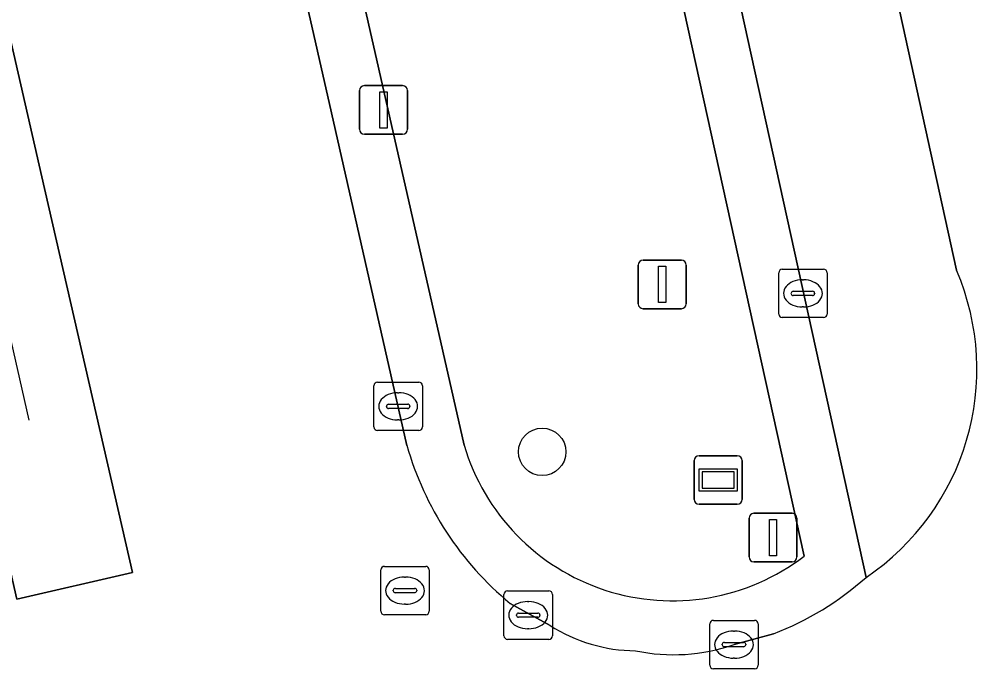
# Model space of a CAD drawing. Extents: x 160806 to 161707, y 383696 to 384148.
# Drawn here: x 161375.05 to 161394.82, y 383850.8 to 383864.21 of the extents above; entities that cross this region are included whole.
import ezdxf

# ---------------------------------------------------------------- set-up
doc = ezdxf.new("R2010")
doc.units = 0
for name, color, linetype in [('IMGEO_Afsluitpaal', 7, 'Continuous'), ('IMGEO_Boom', 7, 'Continuous'), ('IMGEO_Groenvoorziening', 7, 'Continuous'), ('IMGEO_Kolk', 7, 'Continuous'), ('IMGEO_Lijnafwatering', 7, 'Continuous'), ('IMGEO_OVBaan_gesloten', 7, 'Continuous'), ('IMGEO_Portaal', 7, 'Continuous'), ('IMGEO_Rijbaan_lokaal_gesloten', 7, 'Continuous'), ('IMGEO_Rioolput', 7, 'Continuous'), ('IMGEO_Verkeersbordpaal', 7, 'Continuous'), ('IMGEO_Verkeerseiland_open', 7, 'Continuous'), ('IMGEO_Wegwijzer', 7, 'Continuous')]:
    doc.layers.add(name, color=color, linetype=linetype)

msp = doc.modelspace()

# ---------------------------------------------------------------- linework, layer by layer
at = {"layer": 'IMGEO_Afsluitpaal'}
for p, q in [((161387.832, 383858.33), (161387.832, 383859.13)), ((161387.832, 383859.13), (161387.832, 383858.33)), ((161387.932, 383859.23), (161388.722, 383859.23)), ((161388.722, 383859.23), (161387.932, 383859.23)), ((161388.822, 383859.13), (161388.822, 383858.33)), ((161388.822, 383858.33), (161388.822, 383859.13)), ((161388.722, 383858.23), (161387.932, 383858.23)), ((161387.932, 383858.23), (161388.722, 383858.23))]:
    msp.add_line(p, q, dxfattribs=at)
msp.add_lwpolyline([(161388.252, 383859.105), (161388.402, 383859.105), (161388.402, 383858.355), (161388.252, 383858.355), (161388.252, 383859.105)], dxfattribs=at)
for centre, start, end in [((161387.932, 383859.13), 90, 180), ((161387.932, 383859.13), 90, 180), ((161388.722, 383859.13), 0, 90), ((161388.722, 383859.13), 360, 90), ((161387.932, 383858.33), 180, 270), ((161387.932, 383858.33), 180, 270), ((161388.722, 383858.33), 270, 0), ((161388.722, 383858.33), 270, 0)]:
    msp.add_arc(centre, 0.1, start, end, dxfattribs=at)
at = {"layer": 'IMGEO_Boom'}
msp.add_circle((161385.849, 383855.275), 0.489, dxfattribs=at)
at = {"layer": 'IMGEO_Groenvoorziening'}
msp.add_lwpolyline([(161391.257, 383853.123), (161387.344, 383870.916), (161385.474, 383870.476), (161385.105, 383872.114), (161386.987, 383872.538), (161382.992, 383890.702), (161376.564, 383889.227), (161384.236, 383855.416)], dxfattribs=at)
msp.add_arc((161388.535, 383856.683), 4.482, 196.4219, 307.4049, dxfattribs=at)
at = {"layer": 'IMGEO_Kolk'}
for p, q in [((161390.805, 383859.046), (161391.657, 383859.046)), ((161390.73, 383858.12), (161390.73, 383858.972)), ((161391.731, 383858.972), (161391.731, 383858.12)), ((161391.218, 383858.826), (161391.243, 383858.826)), ((161390.989, 383858.54), (161390.989, 383858.552)), ((161391.427, 383858.503), (161391.029, 383858.503)), ((161391.032, 383858.589), (161391.43, 383858.589)), ((161391.473, 383858.552), (161391.473, 383858.54)), ((161391.241, 383858.266), (161391.216, 383858.266)), ((161391.657, 383858.046), (161390.805, 383858.046)), ((161382.451, 383856.714), (161383.303, 383856.714)), ((161382.376, 383855.788), (161382.376, 383856.64)), ((161382.864, 383856.494), (161382.889, 383856.494)), ((161383.377, 383856.64), (161383.377, 383855.788)), ((161382.635, 383856.208), (161382.635, 383856.22)), ((161383.073, 383856.171), (161382.675, 383856.171)), ((161382.678, 383856.257), (161383.076, 383856.257)), ((161383.119, 383856.22), (161383.119, 383856.208)), ((161382.887, 383855.934), (161382.862, 383855.934)), ((161383.303, 383855.714), (161382.451, 383855.714)), ((161385.06, 383851.478), (161385.06, 383852.33)), ((161385.135, 383852.404), (161385.987, 383852.404)), ((161386.061, 383852.33), (161386.061, 383851.478)), ((161385.548, 383852.184), (161385.573, 383852.184)), ((161385.362, 383851.947), (161385.76, 383851.947)), ((161385.319, 383851.898), (161385.319, 383851.91)), ((161385.757, 383851.861), (161385.359, 383851.861)), ((161385.803, 383851.91), (161385.803, 383851.898)), ((161389.307, 383850.87), (161389.307, 383851.722)), ((161389.382, 383851.796), (161390.234, 383851.796)), ((161390.308, 383851.722), (161390.308, 383850.87)), ((161385.571, 383851.624), (161385.546, 383851.624)), ((161389.795, 383851.576), (161389.82, 383851.576)), ((161385.987, 383851.404), (161385.135, 383851.404)), ((161389.609, 383851.339), (161390.007, 383851.339)), ((161389.566, 383851.29), (161389.566, 383851.302)), ((161390.004, 383851.253), (161389.606, 383851.253)), ((161390.05, 383851.302), (161390.05, 383851.29)), ((161389.818, 383851.016), (161389.793, 383851.016)), ((161390.234, 383850.796), (161389.382, 383850.796))]:
    msp.add_line(p, q, dxfattribs=at)
for points in [[(161390.805, 383859.046), (161391.657, 383859.046)], [(161390.73, 383858.12), (161390.73, 383858.972)], [(161391.731, 383858.972), (161391.731, 383858.12)], [(161391.657, 383858.046), (161390.805, 383858.046)], [(161382.451, 383856.714), (161383.303, 383856.714)], [(161382.376, 383855.788), (161382.376, 383856.64)], [(161383.377, 383856.64), (161383.377, 383855.788)], [(161383.303, 383855.714), (161382.451, 383855.714)], [(161385.06, 383851.478), (161385.06, 383852.33)], [(161385.135, 383852.404), (161385.987, 383852.404)], [(161386.061, 383852.33), (161386.061, 383851.478)], [(161389.307, 383850.87), (161389.307, 383851.722)], [(161389.382, 383851.796), (161390.234, 383851.796)], [(161390.308, 383851.722), (161390.308, 383850.87)], [(161385.987, 383851.404), (161385.135, 383851.404)], [(161390.234, 383850.796), (161389.382, 383850.796)]]:
    msp.add_lwpolyline(points, dxfattribs=at)
for centre, radius, start, end in [((161390.807, 383858.97), 0.0765, 91.552, 178.448), ((161390.807, 383858.97), 0.0765, 91.552, 178.448), ((161391.655, 383858.97), 0.0765, 1.552, 88.448), ((161391.655, 383858.97), 0.0765, 1.552, 88.448), ((161391.029, 383858.549), 0.0403, 85.8775, 175.7526), ((161391.026, 383858.539), 0.0366, 178.938, 274.7102), ((161391.43, 383858.546), 0.043, 264.8664, 352.4533), ((161391.434, 383858.551), 0.0386, 1.7309, 96.639), ((161390.807, 383858.122), 0.0765, 181.552, 268.448), ((161390.807, 383858.122), 0.0765, 181.552, 268.448), ((161391.655, 383858.122), 0.0765, 271.552, 358.448), ((161391.655, 383858.122), 0.0765, 271.552, 358.448), ((161382.453, 383856.638), 0.0765, 91.552, 178.448), ((161382.453, 383856.638), 0.0765, 91.552, 178.448), ((161383.301, 383856.638), 0.0765, 1.552, 88.448), ((161383.301, 383856.638), 0.0765, 1.552, 88.448), ((161382.675, 383856.217), 0.0403, 85.8775, 175.7526), ((161382.672, 383856.207), 0.0366, 178.938, 274.7102), ((161383.076, 383856.214), 0.043, 264.8664, 352.4533), ((161383.08, 383856.219), 0.0386, 1.7309, 96.639), ((161382.453, 383855.79), 0.0765, 181.552, 268.448), ((161382.453, 383855.79), 0.0765, 181.552, 268.448), ((161383.301, 383855.79), 0.0765, 271.552, 358.448), ((161383.301, 383855.79), 0.0765, 271.552, 358.448), ((161385.137, 383852.328), 0.0765, 91.552, 178.448), ((161385.137, 383852.328), 0.0765, 91.552, 178.448), ((161385.985, 383852.328), 0.0765, 1.552, 88.448), ((161385.985, 383852.328), 0.0765, 1.552, 88.448), ((161385.359, 383851.907), 0.0403, 85.8775, 175.7526), ((161385.764, 383851.909), 0.0386, 1.7309, 96.639), ((161385.356, 383851.897), 0.0366, 178.938, 274.7102), ((161385.76, 383851.904), 0.043, 264.8664, 352.4533), ((161389.384, 383851.72), 0.0765, 91.552, 178.448), ((161389.384, 383851.72), 0.0765, 91.552, 178.448), ((161390.232, 383851.72), 0.0765, 1.552, 88.448), ((161390.232, 383851.72), 0.0765, 1.552, 88.448), ((161385.137, 383851.48), 0.0765, 181.552, 268.448), ((161385.137, 383851.48), 0.0765, 181.552, 268.448), ((161385.985, 383851.48), 0.0765, 271.552, 358.448), ((161385.985, 383851.48), 0.0765, 271.552, 358.448), ((161389.606, 383851.299), 0.0403, 85.8775, 175.7526), ((161390.011, 383851.301), 0.0386, 1.7309, 96.639), ((161389.603, 383851.289), 0.0366, 178.938, 274.7102), ((161390.007, 383851.296), 0.043, 264.8664, 352.4533), ((161389.384, 383850.872), 0.0765, 181.552, 268.448), ((161389.384, 383850.872), 0.0765, 181.552, 268.448), ((161390.232, 383850.872), 0.0765, 271.552, 358.448), ((161390.232, 383850.872), 0.0765, 271.552, 358.448)]:
    msp.add_arc(centre, radius, start, end, dxfattribs=at)
for centre, major_axis, ratio, start_param, end_param in [((161391.217, 383858.546), (-0.387, 0.002), 0.722429, 4.712389, 7.853982), ((161391.242, 383858.546), (-0.39, 0.002), 0.717154, 1.570796, 4.712389), ((161382.863, 383856.214), (-0.387, 0.002), 0.722429, 4.712389, 7.853982), ((161382.888, 383856.214), (-0.39, 0.002), 0.717154, 1.570796, 4.712389), ((161385.547, 383851.904), (-0.387, 0.002), 0.722429, 4.712389, 7.853982), ((161385.572, 383851.904), (-0.39, 0.002), 0.717154, 1.570796, 4.712389), ((161389.794, 383851.296), (-0.387, 0.002), 0.722429, 4.712389, 7.853982), ((161389.819, 383851.296), (-0.39, 0.002), 0.717154, 1.570796, 4.712389)]:
    msp.add_ellipse(centre, major_axis=major_axis, ratio=ratio, start_param=start_param, end_param=end_param, dxfattribs=at)
at = {"layer": 'IMGEO_Lijnafwatering'}
msp.add_lwpolyline([(161371.83, 383871.071), (161375.252, 383855.93)], dxfattribs=at)
at = {"layer": 'IMGEO_OVBaan_gesloten'}
for points in [[(161385.069, 383898.87), (161385.369, 383898.167), (161386.02, 383896.143), (161387.099, 383891.271), (161387.321, 383891.306), (161394.4, 383859.027)], [(161383.054, 383855.409), (161381.497, 383862.271), (161375.176, 383890.13)], [(161386.011, 383851.69), (161385.187, 383852.145)], [(161390.625, 383851.521), (161389.808, 383851.296)]]:
    msp.add_lwpolyline(points, dxfattribs=at)
msp.add_lwpolyline([(161369.295, 383877.222), (161371.628, 383877.988), (161375.524, 383860.955), (161377.393, 383852.781), (161375.009, 383852.231), (161373.135, 383860.428)], close=True, dxfattribs=at)
for centre, radius, start, end in [((161389.633, 383856.982), 5.187, 303.9903, 23.2169), ((161389.401, 383857.228), 6.602, 195.9888, 230.3399), ((161388.437, 383857.265), 6.146, 290.8521, 311.7882), ((161387.804, 383854.509), 3.341, 237.5338, 269.5149), ((161388.559, 383854.93), 3.843, 258.2427, 288.9662)]:
    msp.add_arc(centre, radius, start, end, dxfattribs=at)
at = {"layer": 'IMGEO_Portaal'}
for p, q in [((161382.178, 383862.834), (161382.968, 383862.834)), ((161382.968, 383862.834), (161382.178, 383862.834)), ((161382.078, 383861.934), (161382.078, 383862.734)), ((161382.078, 383862.734), (161382.078, 383861.934)), ((161383.068, 383862.734), (161383.068, 383861.934)), ((161383.068, 383861.934), (161383.068, 383862.734)), ((161382.968, 383861.834), (161382.178, 383861.834)), ((161382.178, 383861.834), (161382.968, 383861.834))]:
    msp.add_line(p, q, dxfattribs=at)
msp.add_lwpolyline([(161382.498, 383862.709), (161382.648, 383862.709), (161382.648, 383861.959), (161382.498, 383861.959), (161382.498, 383862.709)], dxfattribs=at)
for centre, start, end in [((161382.178, 383862.734), 90, 180), ((161382.178, 383862.734), 90, 180), ((161382.968, 383862.734), 0, 90), ((161382.968, 383862.734), 360, 90), ((161382.178, 383861.934), 180, 270), ((161382.178, 383861.934), 180, 270), ((161382.968, 383861.934), 270, 0), ((161382.968, 383861.934), 270, 0)]:
    msp.add_arc(centre, 0.1, start, end, dxfattribs=at)
at = {"layer": 'IMGEO_Rijbaan_lokaal_gesloten'}
for points in [[(161394.4, 383859.027), (161387.321, 383891.306), (161387.099, 383891.271), (161386.02, 383896.143), (161385.369, 383898.167), (161375.924, 383896.101), (161375.374, 383893.9)], [(161375.176, 383890.13), (161383.872, 383892.076), (161392.533, 383852.682)]]:
    msp.add_lwpolyline(points, dxfattribs=at)
msp.add_arc((161389.633, 383856.982), 5.187, 303.9903, 23.2169, dxfattribs=at)
at = {"layer": 'IMGEO_Rioolput'}
for p, q in [((161382.592, 383852.911), (161383.444, 383852.911)), ((161382.517, 383851.985), (161382.517, 383852.837)), ((161383.518, 383852.837), (161383.518, 383851.985)), ((161383.005, 383852.691), (161383.03, 383852.691)), ((161382.776, 383852.405), (161382.776, 383852.417)), ((161383.214, 383852.368), (161382.816, 383852.368)), ((161382.819, 383852.454), (161383.217, 383852.454)), ((161383.26, 383852.417), (161383.26, 383852.405)), ((161383.028, 383852.131), (161383.003, 383852.131)), ((161383.444, 383851.911), (161382.592, 383851.911))]:
    msp.add_line(p, q, dxfattribs=at)
for points in [[(161382.592, 383852.911), (161383.444, 383852.911)], [(161382.517, 383851.985), (161382.517, 383852.837)], [(161383.518, 383852.837), (161383.518, 383851.985)], [(161383.444, 383851.911), (161382.592, 383851.911)]]:
    msp.add_lwpolyline(points, dxfattribs=at)
for centre, radius, start, end in [((161382.594, 383852.835), 0.0765, 91.552, 178.448), ((161382.594, 383852.835), 0.0765, 91.552, 178.448), ((161383.442, 383852.835), 0.0765, 1.552, 88.448), ((161383.442, 383852.835), 0.0765, 1.552, 88.448), ((161382.816, 383852.414), 0.0403, 85.8775, 175.7526), ((161382.813, 383852.404), 0.0366, 178.938, 274.7102), ((161383.217, 383852.411), 0.043, 264.8664, 352.4533), ((161383.221, 383852.416), 0.0386, 1.7309, 96.639), ((161382.594, 383851.987), 0.0765, 181.552, 268.448), ((161382.594, 383851.987), 0.0765, 181.552, 268.448), ((161383.442, 383851.987), 0.0765, 271.552, 358.448), ((161383.442, 383851.987), 0.0765, 271.552, 358.448)]:
    msp.add_arc(centre, radius, start, end, dxfattribs=at)
for centre, major_axis, ratio, start_param, end_param in [((161383.004, 383852.411), (-0.387, 0.002), 0.722429, 4.712389, 7.853982), ((161383.029, 383852.411), (-0.39, 0.002), 0.717154, 1.570796, 4.712389)]:
    msp.add_ellipse(centre, major_axis=major_axis, ratio=ratio, start_param=start_param, end_param=end_param, dxfattribs=at)
at = {"layer": 'IMGEO_Verkeersbordpaal'}
for p, q in [((161390.118, 383853.106), (161390.118, 383853.906)), ((161390.118, 383853.906), (161390.118, 383853.106)), ((161390.218, 383854.006), (161391.008, 383854.006)), ((161391.008, 383854.006), (161390.218, 383854.006)), ((161391.108, 383853.906), (161391.108, 383853.106)), ((161391.108, 383853.106), (161391.108, 383853.906)), ((161391.008, 383853.006), (161390.218, 383853.006)), ((161390.218, 383853.006), (161391.008, 383853.006))]:
    msp.add_line(p, q, dxfattribs=at)
msp.add_lwpolyline([(161390.538, 383853.881), (161390.688, 383853.881), (161390.688, 383853.131), (161390.538, 383853.131), (161390.538, 383853.881)], dxfattribs=at)
for centre, start, end in [((161390.218, 383853.906), 90, 180), ((161390.218, 383853.906), 90, 180), ((161391.008, 383853.906), 0, 90), ((161391.008, 383853.906), 360, 90), ((161390.218, 383853.106), 180, 270), ((161390.218, 383853.106), 180, 270), ((161391.008, 383853.106), 270, 0), ((161391.008, 383853.106), 270, 0)]:
    msp.add_arc(centre, 0.1, start, end, dxfattribs=at)
at = {"layer": 'IMGEO_Verkeerseiland_open'}
for points in [[(161392.533, 383852.682), (161383.872, 383892.076), (161375.176, 383890.13), (161381.497, 383862.271), (161383.054, 383855.409)], [(161384.236, 383855.416), (161376.564, 383889.227), (161382.992, 383890.702), (161386.987, 383872.538), (161387.344, 383870.916), (161391.257, 383853.123)], [(161385.187, 383852.145), (161386.011, 383851.69)], [(161389.808, 383851.296), (161390.625, 383851.521)]]:
    msp.add_lwpolyline(points, dxfattribs=at)
msp.add_lwpolyline([(161377.393, 383852.781), (161375.524, 383860.955), (161371.628, 383877.988), (161369.295, 383877.222), (161373.135, 383860.428), (161375.009, 383852.231)], close=True, dxfattribs=at)
for centre, radius, start, end in [((161389.401, 383857.228), 6.602, 195.9888, 230.3399), ((161388.535, 383856.683), 4.482, 196.4219, 307.4049), ((161388.437, 383857.265), 6.146, 290.8521, 311.7882), ((161387.804, 383854.509), 3.341, 237.5338, 269.5149), ((161388.559, 383854.93), 3.843, 258.2427, 288.9662)]:
    msp.add_arc(centre, radius, start, end, dxfattribs=at)
at = {"layer": 'IMGEO_Wegwijzer'}
for p, q in [((161388.986, 383854.293), (161388.986, 383855.093)), ((161388.986, 383855.093), (161388.986, 383854.293)), ((161389.086, 383855.193), (161389.876, 383855.193)), ((161389.876, 383855.193), (161389.086, 383855.193)), ((161389.976, 383855.093), (161389.976, 383854.293)), ((161389.976, 383854.293), (161389.976, 383855.093)), ((161389.876, 383854.193), (161389.086, 383854.193)), ((161389.086, 383854.193), (161389.876, 383854.193))]:
    msp.add_line(p, q, dxfattribs=at)
for points in [[(161389.087, 383854.925), (161389.875, 383854.925), (161389.875, 383854.461), (161389.087, 383854.461), (161389.087, 383854.925)], [(161389.152, 383854.86), (161389.152, 383854.526), (161389.81, 383854.526), (161389.81, 383854.86), (161389.152, 383854.86)]]:
    msp.add_lwpolyline(points, dxfattribs=at)
for centre, start, end in [((161389.086, 383855.093), 90, 180), ((161389.086, 383855.093), 90, 180), ((161389.876, 383855.093), 0, 90), ((161389.876, 383855.093), 360, 90), ((161389.086, 383854.293), 180, 270), ((161389.086, 383854.293), 180, 270), ((161389.876, 383854.293), 270, 0), ((161389.876, 383854.293), 270, 0)]:
    msp.add_arc(centre, 0.1, start, end, dxfattribs=at)

doc.saveas('drawing.dxf')
